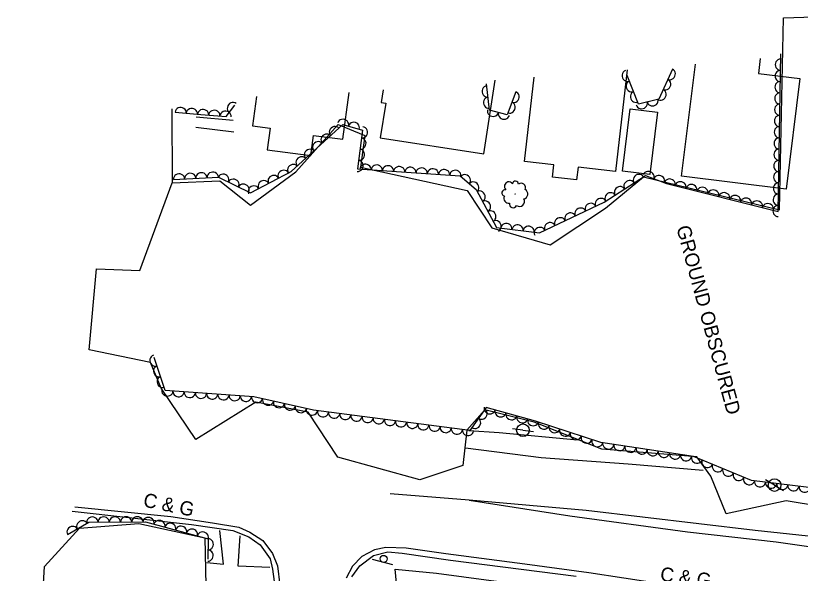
# Model space of a CAD drawing. Extents: x 1722896 to 1754269, y 648279 to 666297.
# Drawn here: x 1724838.8 to 1725117.8, y 658648.9 to 658847.2 of the extents above; entities that cross this region are included whole.
import ezdxf

# ---------------------------------------------------------------- set-up
doc = ezdxf.new("R2010")
doc.units = 0
for name, color, linetype in [('DESIGN - CENTERLINE - Proposed Text', 7, 'Continuous'), ('DESIGN - PUBLIC HEARING - Shapes', 7, 'Continuous'), ('DESIGN - SCRATCH - User 1', 7, 'Continuous'), ('SURVEY - CENTERLINE - Preliminary', 7, 'Continuous'), ('SURVEY - CENTERLINE - Preliminary Text', 7, 'Continuous'), ('SURVEY - DTM - Breaklines', 7, 'Continuous'), ('SURVEY - VEGETATION - Features with Text', 7, 'Continuous')]:
    doc.layers.add(name, color=color, linetype=linetype)

msp = doc.modelspace()

# ---------------------------------------------------------------- linework, layer by layer
at = {"layer": 'DESIGN - CENTERLINE - Proposed Text'}
for points in [[(1725103.52, 658831.91), (1725102.87, 658826.63), (1725117.57, 658824.82), (1725112.73, 658785.51), (1725075.53, 658790.09), (1725080.43, 658829.91)], [(1725056.18, 658827.95), (1725052.01, 658791.71), (1725038.75, 658793.24), (1725038.23, 658788.75), (1725029.63, 658789.75), (1725030.13, 658794.07), (1725019.7, 658795.28), (1725023.17, 658825.3)], [(1724969.43, 658820.83), (1724968.72, 658816.28), (1724970.33, 658816.03), (1724968.41, 658803.76), (1725005.17, 658798.03), (1725009.25, 658824.2)], [(1724924.41, 658818.42), (1724922.98, 658807.97), (1724929.25, 658807.11), (1724928.21, 658799.51), (1724943.72, 658797.39), (1724944.71, 658804.61), (1724955.04, 658803.2), (1724957.31, 658819.81)], [(1724916.11, 658809.89), (1724902.9, 658811.05)], [(1724916.37, 658805.77), (1724902.77, 658807.44)]]:
    msp.add_lwpolyline(points, dxfattribs=at)
msp.add_lwpolyline([(1725066.99, 658812.88), (1725064.27, 658790.66), (1725054.51, 658791.86), (1725057.22, 658814.07)], close=True, dxfattribs=at)
at = {"layer": 'DESIGN - PUBLIC HEARING - Shapes'}
msp.add_line((1724972.9, 658651.84), (1724965.66, 658653.79), dxfattribs=at)
msp.add_circle((1724969.58, 658654.01), 1.25, dxfattribs=at)
at = {"layer": 'SURVEY - CENTERLINE - Preliminary'}
for points in [[(1725137.19, 658670.6), (1725112.71, 658674.62), (1725091.38, 658669.98), (1725085.99, 658683.45), (1725080.91, 658690.34), (1725047.15, 658693.06), (1725023.13, 658702.63), (1725005.54, 658706.97), (1724999.17, 658699.75), (1724997.7, 658687.25), (1724982.51, 658682.07), (1724953.35, 658690.12), (1724942.75, 658706.18), (1724924.2, 658709.71), (1724902.86, 658696.49), (1724890.49, 658714.73), (1724886.65, 658723.86), (1724864.83, 658728.29), (1724867.53, 658757.17), (1724882.88, 658756.53), (1724894.44, 658787.76), (1724911.35, 658788.41), (1724922.27, 658779.84), (1724938.43, 658791.65), (1724953.42, 658808.44), (1724962.94, 658804.55), (1724961.38, 658793.26), (1724999.24, 658784.99), (1725008.04, 658771.71), (1725028.76, 658765.63), (1725048.45, 658778.76), (1725062.01, 658789.92), (1725110.35, 658778.08), (1725111.82, 658846.36), (1725133.57, 658847.16)], [(1724838.76, 658479.17), (1724849.01, 658651.24), (1724861.47, 658664.87), (1724882.54, 658666.59), (1724906.02, 658661.51), (1724906.37, 658644.57)]]:
    msp.add_lwpolyline(points, dxfattribs=at)
at = {"layer": 'SURVEY - CENTERLINE - Preliminary Text'}
for points in [[(1724894.29, 658814.08), (1724894.44, 658787.76)], [(1725038.51, 658696.21), (1725010.71, 658698.82), (1724999.83, 658699.57)], [(1724998.7, 658693.52), (1725025.62, 658690.05), (1725056.54, 658687.78), (1725083.19, 658685.54)], [(1725219.21, 658652.2), (1725160.44, 658657.78), (1725101.71, 658664.08), (1725041.61, 658671.16), (1725000.01, 658674.94), (1724971.97, 658677.19)], [(1725000.01, 658674.94), (1725035.79, 658669.37), (1725077.62, 658663.58), (1725109.21, 658660.02), (1725163.97, 658652.27), (1725217.78, 658645.58)], [(1724859.74, 658672.55), (1724893.88, 658669.13), (1724908.7, 658666.81), (1724918.06, 658665.28), (1724922.06, 658663.53), (1724926.63, 658660.58), (1724930.12, 658655.91), (1724931.85, 658651.57), (1724933.57, 658637.78), (1724937.45, 658604.03), (1724938.59, 658593.05)], [(1724858.88, 658670.96), (1724901.28, 658666.2), (1724916, 658664.04), (1724921.6, 658661.8), (1724925.69, 658659.03), (1724929.22, 658654), (1724930.03, 658650.33), (1724932.51, 658631.94), (1724935.19, 658608.72), (1724937.01, 658590.21)], [(1724906.73, 658652.72), (1724912.6, 658652.08), (1724911.38, 658664.07)], [(1724929.14, 658650.89), (1724917.86, 658651.41), (1724918.52, 658662.18)], [(1725086.39, 658642.96), (1725067.49, 658645.28), (1725042.59, 658649), (1725019.76, 658652.17), (1724991.75, 658655.77), (1724977.61, 658657.85), (1724970.38, 658658.1), (1724966.35, 658657.26), (1724961.88, 658654.86), (1724958.52, 658651.36), (1724956.32, 658647.18)], [(1724958.23, 658647.64), (1724961.13, 658651.51), (1724965.99, 658655.18), (1724971.05, 658656.56), (1724976.2, 658655.99), (1724993.34, 658653.55), (1725018.53, 658650.35), (1725038.02, 658647.88)], [(1724974.68, 658640.22), (1724973.74, 658650.34), (1724988.39, 658648.97), (1725007.81, 658646.26), (1725028.63, 658643.77), (1725040.19, 658642.21), (1725055.45, 658639.92)]]:
    msp.add_lwpolyline(points, dxfattribs=at)
at = {"layer": 'SURVEY - DTM - Breaklines'}
for p, q in [((1725019.13, 658699.77), (1725015.42, 658700.26)), ((1725019.13, 658699.77), (1725022.85, 658699.27)), ((1725108.58, 658680.23), (1725105.36, 658682.16)), ((1725108.58, 658680.23), (1725111.79, 658678.29))]:
    msp.add_line(p, q, dxfattribs=at)
for centre in [(1725019.13, 658699.77), (1725108.58, 658680.23)]:
    msp.add_circle(centre, 2.25, dxfattribs=at)
at = {"layer": 'SURVEY - VEGETATION - Features with Text'}
for points in [[(1724894.84, 658788.92), (1724910.9, 658789.78), (1724922.24, 658784.16), (1724936.72, 658791.74), (1724955.12, 658808.48), (1724962.08, 658806.48), (1724960.29, 658792.67), (1724996.81, 658790.2), (1725002.46, 658785.32), (1725009.76, 658771.88), (1725024.98, 658769.91), (1725048.04, 658780.88), (1725062.68, 658790.35), (1725070.12, 658787.5), (1725109.92, 658777.54), (1725110.78, 658833.56)], [(1725072.26, 658828.2), (1725067.45, 658817.51), (1725060.24, 658815.67), (1725056.21, 658825.93)], [(1725016.57, 658820.14), (1725013.56, 658811.91), (1725007.26, 658813.53), (1725006.18, 658822.93)], [(1724895.44, 658812.84), (1724904.56, 658811.99), (1724913.55, 658811.36), (1724916.68, 658815.29)], [(1725129.42, 658729.79), (1725130.18, 658715.79), (1725157.44, 658712.9), (1725180.4, 658705.88), (1725182.38, 658716.73), (1725198.53, 658721.12), (1725207.25, 658713.31), (1725205.45, 658698.88), (1725214.22, 658693.86), (1725218.48, 658685.88), (1725213.81, 658682.2), (1725212.54, 658678.47), (1725175.33, 658675.74), (1725129.59, 658678.29), (1725100.41, 658681.89), (1725079.83, 658690.36), (1725046.88, 658695.34), (1725023.57, 658703), (1725006.03, 658707.8), (1725000.3, 658699.63), (1724944.71, 658706.84), (1724923.46, 658711.67), (1724891.95, 658713.84), (1724888, 658725.66)], [(1724857.19, 658662.67), (1724864.72, 658667.01), (1724884.95, 658667.14), (1724907.24, 658661.19), (1724907.07, 658653.94)]]:
    msp.add_lwpolyline(points, dxfattribs=at)
msp.add_circle((1725016.35, 658783.76), 0.0549, dxfattribs=at)
for centre, radius, start, end in [((1725014.09, 658786.48), 1.57, 35.7903, 229.21), ((1725016.44, 658787.29), 1.08, 355.7696, 174.5153), ((1725018.53, 658786.01), 1.57, 333.6535, 130.4424), ((1725012.83, 658784.12), 1.19, 78.409, 255.7281), ((1725019.05, 658783.76), 1.79, 282.7062, 60.2304), ((1725014.05, 658782.21), 1.69, 153.696, 280.5417), ((1725015.62, 658780.18), 1.31, 163.8549, 338.8552), ((1725017.9, 658781.14), 1.78, 233.602, 29.4405)]:
    msp.add_arc(centre, radius, start, end, dxfattribs=at)
for centre, major_axis in [((1725110.72, 658829.73), (0.03, 2)), ((1725071.44, 658826.37), (-0.82, -1.82)), ((1725056.28, 658825.76), (-0.73, 1.86)), ((1725110.66, 658825.73), (0.03, 2)), ((1725006.49, 658820.22), (-0.23, 1.99)), ((1725057.74, 658822.03), (-0.73, 1.86)), ((1725069.8, 658822.73), (-0.82, -1.82)), ((1725110.6, 658821.73), (0.03, 2)), ((1725015.88, 658818.26), (-0.69, -1.88)), ((1725059.2, 658818.31), (-0.73, 1.86)), ((1725068.16, 658819.08), (-0.82, -1.82)), ((1725110.54, 658817.73), (0.03, 2)), ((1725006.94, 658816.25), (-0.23, 1.99)), ((1725065.24, 658816.95), (-1.94, -0.49)), ((1724897.43, 658812.66), (1.99, -0.19)), ((1724901.41, 658812.29), (1.99, -0.19)), ((1724905.4, 658811.93), (2, -0.14)), ((1724915.93, 658814.35), (1.24, 1.57)), ((1725014.51, 658814.5), (-0.69, -1.88)), ((1725061.37, 658815.96), (-1.94, -0.49)), ((1725110.48, 658813.73), (0.03, 2)), ((1724909.39, 658811.65), (2, -0.14)), ((1724913.38, 658811.37), (2, -0.14)), ((1725008.48, 658813.22), (-1.94, 0.5)), ((1725012.35, 658812.22), (-1.94, 0.5)), ((1725110.41, 658809.73), (0.03, 2)), ((1724955.17, 658808.46), (1.92, -0.55)), ((1724959.02, 658807.36), (1.92, -0.55)), ((1724952.2, 658805.82), (1.48, 1.35)), ((1724961.98, 658805.68), (-0.26, -1.98)), ((1725110.35, 658805.73), (0.03, 2)), ((1724949.24, 658803.13), (1.48, 1.35)), ((1724961.46, 658801.71), (-0.26, -1.98)), ((1725110.29, 658801.73), (0.03, 2)), ((1724943.32, 658797.75), (1.48, 1.35)), ((1724946.28, 658800.44), (1.48, 1.35)), ((1724940.36, 658795.06), (1.48, 1.35)), ((1724960.95, 658797.75), (-0.26, -1.98)), ((1725110.23, 658797.73), (0.03, 2)), ((1724937.4, 658792.36), (1.48, 1.35)), ((1724960.43, 658793.78), (-0.26, -1.98)), ((1724963.16, 658792.47), (2, -0.13)), ((1725110.17, 658793.73), (0.03, 2)), ((1724908.82, 658789.67), (2, 0.11)), ((1724933.99, 658790.32), (1.77, 0.93)), ((1724967.15, 658792.2), (2, -0.13)), ((1724971.14, 658791.93), (2, -0.13)), ((1724975.13, 658791.66), (2, -0.13)), ((1724979.12, 658791.39), (2, -0.13)), ((1724983.11, 658791.13), (2, -0.13)), ((1724987.1, 658790.86), (2, -0.13)), ((1724991.1, 658790.59), (2, -0.13)), ((1724995.09, 658790.32), (2, -0.13)), ((1725063.79, 658789.93), (1.87, -0.72)), ((1725110.11, 658789.73), (0.03, 2)), ((1724896.84, 658789.03), (2, 0.11)), ((1724900.84, 658789.24), (2, 0.11)), ((1724904.83, 658789.45), (2, 0.11)), ((1724912.62, 658788.93), (1.79, -0.89)), ((1724916.21, 658787.15), (1.79, -0.89)), ((1724926.91, 658786.6), (1.77, 0.93)), ((1724930.45, 658788.46), (1.77, 0.93)), ((1724998.53, 658788.72), (1.51, -1.31)), ((1725056.96, 658786.65), (1.68, 1.09)), ((1725060.32, 658788.83), (1.68, 1.09)), ((1725067.53, 658788.5), (1.87, -0.72)), ((1725071.31, 658787.21), (1.94, -0.49)), ((1724919.79, 658785.38), (1.79, -0.89)), ((1724923.36, 658784.75), (1.77, 0.93)), ((1725001.56, 658786.1), (1.51, -1.31)), ((1725053.61, 658784.48), (1.68, 1.09)), ((1725075.19, 658786.24), (1.94, -0.49)), ((1725079.07, 658785.26), (1.94, -0.49)), ((1725082.95, 658784.29), (1.94, -0.49)), ((1725110.05, 658785.73), (0.03, 2)), ((1725003.8, 658782.86), (0.95, -1.76)), ((1725050.25, 658782.31), (1.68, 1.09)), ((1725086.83, 658783.32), (1.94, -0.49)), ((1725090.71, 658782.35), (1.94, -0.49)), ((1725094.59, 658781.38), (1.94, -0.49)), ((1725109.98, 658781.73), (0.03, 2)), ((1725005.71, 658779.34), (0.95, -1.76)), ((1725043.19, 658778.57), (1.81, 0.86)), ((1725046.8, 658780.29), (1.81, 0.86)), ((1725098.47, 658780.41), (1.94, -0.49)), ((1725102.35, 658779.43), (1.94, -0.49)), ((1725106.23, 658778.46), (1.94, -0.49)), ((1725007.62, 658775.83), (0.95, -1.76)), ((1725039.58, 658776.85), (1.81, 0.86)), ((1725109.92, 658777.73), (0.03, 2)), ((1725032.35, 658773.42), (1.81, 0.86)), ((1725035.97, 658775.14), (1.81, 0.86)), ((1725009.53, 658772.31), (0.95, -1.76)), ((1725013.24, 658771.43), (1.98, -0.26)), ((1725017.21, 658770.92), (1.98, -0.26)), ((1725021.18, 658770.4), (1.98, -0.26)), ((1725025.13, 658769.98), (1.81, 0.86)), ((1725028.74, 658771.7), (1.81, 0.86)), ((1724888.37, 658724.53), (-0.63, 1.9)), ((1724889.64, 658720.73), (-0.63, 1.9)), ((1724890.91, 658716.94), (-0.63, 1.9)), ((1724892.68, 658713.79), (-2, 0.14)), ((1724896.67, 658713.51), (-2, 0.14)), ((1724900.66, 658713.24), (-2, 0.14)), ((1724904.65, 658712.96), (-2, 0.14)), ((1724908.64, 658712.69), (-2, 0.14)), ((1724912.63, 658712.42), (-2, 0.14)), ((1724916.62, 658712.14), (-2, 0.14)), ((1724920.61, 658711.87), (-2, 0.14)), ((1724924.58, 658711.42), (-1.95, 0.44)), ((1724928.48, 658710.53), (-1.95, 0.44)), ((1724932.38, 658709.64), (-1.95, 0.44)), ((1724936.28, 658708.76), (-1.95, 0.44)), ((1724940.18, 658707.87), (-1.95, 0.44)), ((1725007.31, 658707.45), (-1.93, 0.53)), ((1724944.08, 658706.98), (-1.95, 0.44)), ((1724948.04, 658706.41), (-1.98, 0.26)), ((1724952, 658705.9), (-1.98, 0.26)), ((1724955.97, 658705.38), (-1.98, 0.26)), ((1724959.94, 658704.87), (-1.98, 0.26)), ((1725004.49, 658705.61), (-1.15, -1.64)), ((1725011.17, 658706.39), (-1.93, 0.53)), ((1725015.03, 658705.34), (-1.93, 0.53)), ((1724963.9, 658704.35), (-1.98, 0.26)), ((1724967.87, 658703.84), (-1.98, 0.26)), ((1724971.84, 658703.32), (-1.98, 0.26)), ((1724975.8, 658702.81), (-1.98, 0.26)), ((1724979.77, 658702.29), (-1.98, 0.26)), ((1725002.19, 658702.33), (-1.15, -1.64)), ((1725018.89, 658704.28), (-1.93, 0.53)), ((1725022.74, 658703.23), (-1.93, 0.53)), ((1725026.56, 658702.02), (-1.9, 0.62)), ((1724983.74, 658701.78), (-1.98, 0.26)), ((1724987.7, 658701.26), (-1.98, 0.26)), ((1724991.67, 658700.75), (-1.98, 0.26)), ((1724995.64, 658700.24), (-1.98, 0.26)), ((1724999.6, 658699.72), (-1.98, 0.26)), ((1725030.36, 658700.77), (-1.9, 0.62)), ((1725034.16, 658699.52), (-1.9, 0.62)), ((1725037.96, 658698.27), (-1.9, 0.62)), ((1725041.76, 658697.03), (-1.9, 0.62)), ((1725045.56, 658695.78), (-1.9, 0.62)), ((1725049.46, 658694.95), (-1.98, 0.3)), ((1725053.41, 658694.35), (-1.98, 0.3)), ((1725057.37, 658693.76), (-1.98, 0.3)), ((1725061.32, 658693.16), (-1.98, 0.3)), ((1725065.28, 658692.56), (-1.98, 0.3)), ((1725069.23, 658691.96), (-1.98, 0.3)), ((1725073.19, 658691.37), (-1.98, 0.3)), ((1725077.14, 658690.77), (-1.98, 0.3)), ((1725081.02, 658689.87), (-1.85, 0.76)), ((1725084.71, 658688.35), (-1.85, 0.76)), ((1725088.41, 658686.83), (-1.85, 0.76)), ((1725092.11, 658685.3), (-1.85, 0.76)), ((1725095.81, 658683.78), (-1.85, 0.76)), ((1725099.51, 658682.26), (-1.85, 0.76)), ((1725103.41, 658681.52), (-1.98, 0.24)), ((1725107.38, 658681.03), (-1.98, 0.24)), ((1725111.35, 658680.54), (-1.98, 0.24)), ((1725115.32, 658680.05), (-1.98, 0.24)), ((1725119.29, 658679.56), (-1.98, 0.24)), ((1724866.03, 658667.02), (2, 0.01)), ((1724870.03, 658667.04), (2, 0.01)), ((1724874.03, 658667.07), (2, 0.01)), ((1724878.03, 658667.09), (2, 0.01)), ((1724882.03, 658667.12), (2, 0.01)), ((1724885.99, 658666.86), (1.93, -0.52)), ((1724862.39, 658665.66), (1.73, 1)), ((1724889.86, 658665.82), (1.93, -0.52)), ((1724893.72, 658664.79), (1.93, -0.52)), ((1724858.92, 658663.67), (1.73, 1)), ((1724897.58, 658663.76), (1.93, -0.52)), ((1724901.45, 658662.73), (1.93, -0.52)), ((1724905.31, 658661.7), (1.93, -0.52)), ((1724907.19, 658659.18), (-0.05, -2)), ((1724907.1, 658655.18), (-0.05, -2))]:
    msp.add_ellipse(centre, major_axis=major_axis, ratio=0.940188, start_param=0, end_param=3.141593, dxfattribs=at)

# ---------------------------------------------------------------- texts
at = {"layer": 'DESIGN - SCRATCH - User 1'}
for rotation, p in [(348.4446, (1724883.83, 658672.66)), (352.167, (1725067.71, 658646.27))]:
    msp.add_text('C & G', height=5, rotation=rotation, dxfattribs=at).set_placement(p)
at = {"layer": 'SURVEY - CENTERLINE - Preliminary'}
msp.add_text('GROUND OBSCURED', height=5, rotation=285.2321, dxfattribs=at).set_placement((1725073.63, 658771.85))

doc.saveas('drawing.dxf')
